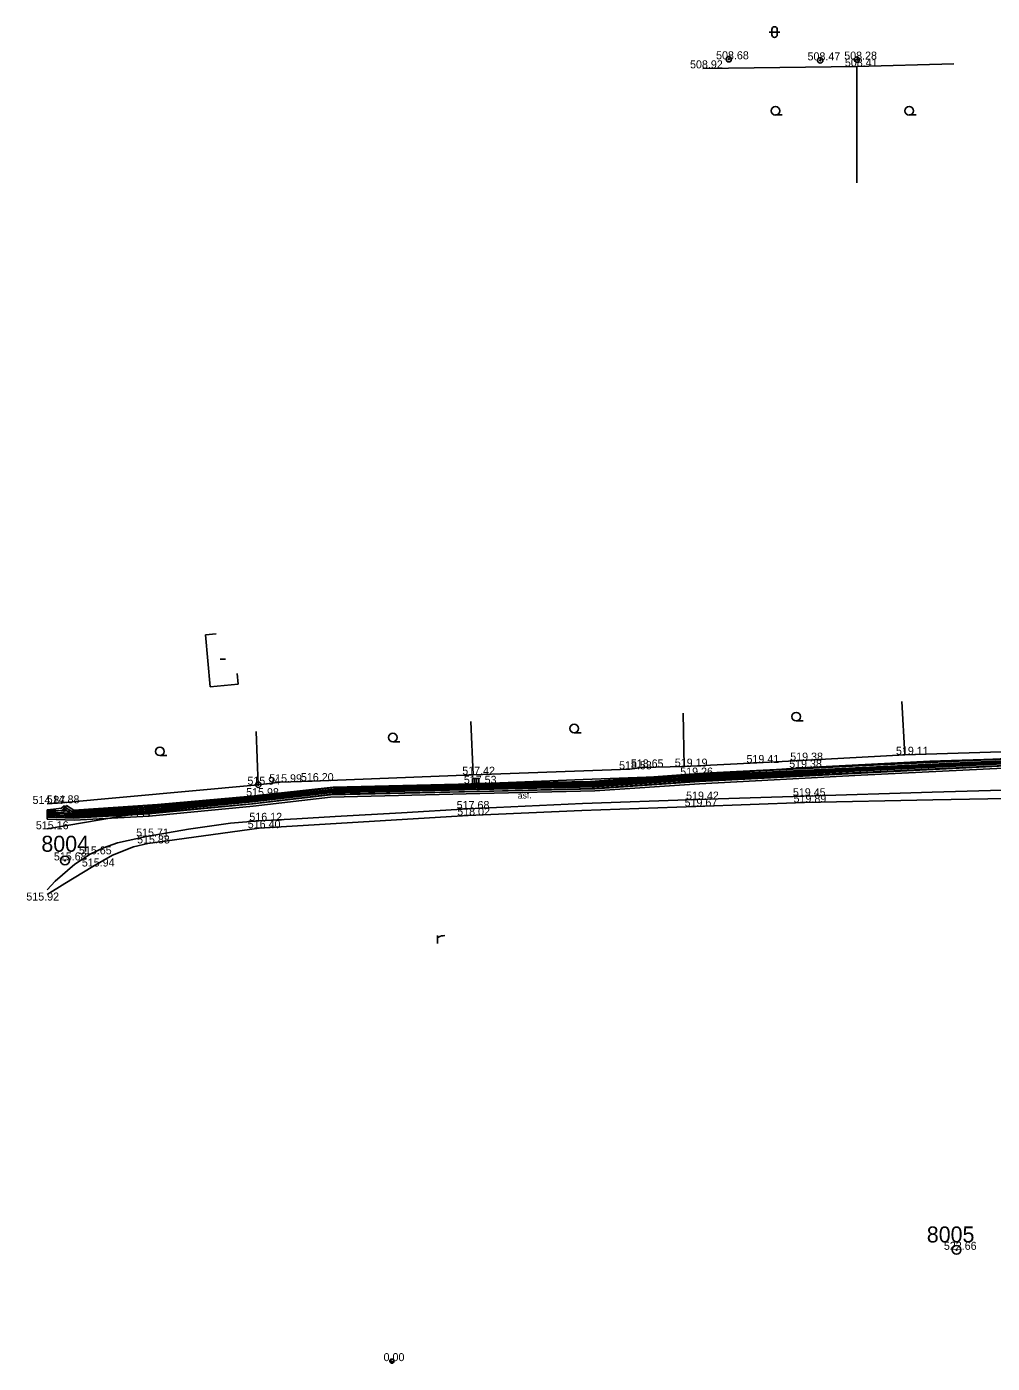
# Model space of a CAD drawing. Extents: x -669642 to -669119, y -1131006 to -1130466.
# Drawn here: x -669642 to -669551.5, y -1130779 to -1130653.8 of the extents above; entities that cross this region are included whole.
import ezdxf

# ---------------------------------------------------------------- set-up
doc = ezdxf.new("R2010")
doc.units = 0
for name, color, linetype in [('G_Bod_tecka', 7, 'Continuous'), ('G_Bod_vyska', 7, 'Continuous'), ('G_Bodove_pole', 7, 'Continuous'), ('G_Breh_Teren', 7, 'Continuous'), ('G_Budovy-znacky', 7, 'Continuous'), ('G_Budovy_Objekty', 7, 'Continuous'), ('G_Plochy_zpevnene', 7, 'Continuous'), ('G_Ploty', 7, 'Continuous'), ('G_Ploty_vstupy', 7, 'Continuous'), ('G_Popisy_povrchu', 7, 'Continuous'), ('G_Site-Sloupy', 7, 'Continuous'), ('G_Z_CHRANICKA-TEPLOVOD_kotovane', 7, 'Continuous'), ('G_Z_ELsilove_podz_kotovane', 7, 'Continuous'), ('G_Z_SPOJE_podz_kotovane', 7, 'Continuous'), ('G_Zelen-Znacky', 7, 'Continuous')]:
    doc.layers.add(name, color=color, linetype=linetype)

msp = doc.modelspace()

# ---------------------------------------------------------------- linework, layer by layer
at = {"layer": 'G_Bod_tecka'}
for p, q in [((-669576.15, -1130656.85), (-669576.15, -1130656.85)), ((-669567.59, -1130656.95), (-669567.59, -1130656.95)), ((-669564.16, -1130657.53), (-669564.16, -1130657.53)), ((-669564.15, -1130656.88), (-669564.15, -1130656.88)), ((-669578.6, -1130657.7), (-669578.6, -1130657.7)), ((-669569.38, -1130722.57), (-669569.38, -1130722.57)), ((-669559.67, -1130722.02), (-669559.67, -1130722.02)), ((-669600.12, -1130723.89), (-669600.12, -1130723.89)), ((-669585.42, -1130723.38), (-669585.42, -1130723.38)), ((-669584.3, -1130723.21), (-669584.3, -1130723.21)), ((-669580.34, -1130723.13), (-669580.34, -1130723.13)), ((-669573.54, -1130722.79), (-669573.54, -1130722.79)), ((-669569.48, -1130723.24), (-669569.48, -1130723.24)), ((-669620.25, -1130724.83), (-669620.25, -1130724.83)), ((-669618.2, -1130724.6), (-669618.2, -1130724.6)), ((-669615.2, -1130724.49), (-669615.2, -1130724.49)), ((-669599.97, -1130724.74), (-669599.97, -1130724.74)), ((-669579.67, -1130723.97), (-669579.67, -1130723.97)), ((-669620.37, -1130725.9), (-669620.37, -1130725.9)), ((-669579.14, -1130726.22), (-669579.14, -1130726.22)), ((-669569.13, -1130725.91), (-669569.13, -1130725.91)), ((-669639.06, -1130726.57), (-669639.06, -1130726.57)), ((-669600.62, -1130727.1), (-669600.62, -1130727.1)), ((-669579.26, -1130726.87), (-669579.26, -1130726.87)), ((-669569.06, -1130726.5), (-669569.06, -1130726.5)), ((-669632.89, -1130727.75), (-669632.89, -1130727.75)), ((-669620.2, -1130728.21), (-669620.2, -1130728.21)), ((-669620.18, -1130728.9), (-669620.18, -1130728.9)), ((-669600.57, -1130727.71), (-669600.57, -1130727.71)), ((-669630.74, -1130729.68), (-669630.74, -1130729.68)), ((-669636.02, -1130731.35), (-669636.02, -1130731.35)), ((-669630.59, -1130730.33), (-669630.59, -1130730.33)), ((-669638.37, -1130731.92), (-669638.37, -1130731.92)), ((-669635.77, -1130732.49), (-669635.77, -1130732.49)), ((-669554.81, -1130768.41), (-669554.81, -1130768.41)), ((-669607.73, -1130778.84), (-669607.73, -1130778.84))]:
    msp.add_line(p, q, dxfattribs=at)
at = {"layer": 'G_Bodove_pole'}
for centre, radius in [((-669638.37, -1130731.92), 0.412), ((-669638.37, -1130731.92), 0.05), ((-669554.81, -1130768.41), 0.412), ((-669554.81, -1130768.41), 0.05)]:
    msp.add_circle(centre, radius, dxfattribs=at)
at = {"layer": 'G_Breh_Teren'}
for points in [[(-669488.88, -1130728.36), (-669490.99, -1130727.25), (-669493.24, -1130726.47), (-669496.31, -1130725.78), (-669497.86, -1130725.56), (-669499.41, -1130725.47), (-669506.62, -1130725.49), (-669513.82, -1130725.49), (-669519.81, -1130725.33), (-669525.8, -1130725.24), (-669530.61, -1130725.37), (-669537.81, -1130725.73), (-669545.02, -1130726.03), (-669557.04, -1130726.24), (-669569.06, -1130726.5), (-669574.16, -1130726.68), (-669579.26, -1130726.87), (-669589.92, -1130727.23), (-669600.57, -1130727.71), (-669610.38, -1130728.3), (-669620.18, -1130728.9)], [(-669488.88, -1130728.36), (-669490.99, -1130727.25), (-669493.24, -1130726.47), (-669496.31, -1130725.78), (-669497.86, -1130725.56), (-669499.41, -1130725.47), (-669506.62, -1130725.49), (-669513.82, -1130725.49), (-669519.81, -1130725.33), (-669525.8, -1130725.24), (-669530.61, -1130725.37), (-669537.81, -1130725.73), (-669545.02, -1130726.03), (-669557.04, -1130726.24), (-669569.06, -1130726.5), (-669574.16, -1130726.68), (-669579.26, -1130726.87), (-669589.92, -1130727.23), (-669600.57, -1130727.71), (-669610.38, -1130728.3), (-669620.18, -1130728.9)], [(-669620.18, -1130728.9), (-669625.38, -1130729.62), (-669630.59, -1130730.33), (-669631.96, -1130730.64), (-669633.92, -1130731.44), (-669635.77, -1130732.49), (-669638.37, -1130734.08), (-669640.05, -1130735.11)]]:
    msp.add_lwpolyline(points, dxfattribs=at)
at = {"layer": 'G_Budovy-znacky'}
msp.add_line((-669623.83, -1130713.07), (-669623.33, -1130713.07), dxfattribs=at)
at = {"layer": 'G_Budovy_Objekty'}
for p, q in [((-669624.21, -1130710.7), (-669625.21, -1130710.79)), ((-669625.21, -1130710.79), (-669624.76, -1130715.65)), ((-669622.24, -1130714.41), (-669622.15, -1130715.41)), ((-669624.76, -1130715.65), (-669622.15, -1130715.41))]:
    msp.add_line(p, q, dxfattribs=at)
at = {"layer": 'G_Plochy_zpevnene'}
for points in [[(-669478.76, -1130727.17), (-669482.73, -1130726), (-669486.74, -1130724.98), (-669493.7, -1130723.24), (-669497.2, -1130722.5), (-669500.75, -1130721.98), (-669503.88, -1130721.74), (-669508.57, -1130721.64), (-669513.26, -1130721.7), (-669519, -1130721.82), (-669524.74, -1130721.94), (-669534.96, -1130722.08), (-669545.18, -1130722.24), (-669557.33, -1130722.63), (-669569.48, -1130723.24), (-669574.58, -1130723.61), (-669579.67, -1130723.97), (-669589.82, -1130724.34), (-669599.97, -1130724.74), (-669606.56, -1130725.12), (-669613.15, -1130725.49)], [(-669613.06, -1130727.8), (-669606.84, -1130727.45), (-669600.62, -1130727.1), (-669589.88, -1130726.59), (-669579.14, -1130726.22), (-669574.14, -1130726.06), (-669569.13, -1130725.91), (-669557.09, -1130725.52), (-669545.05, -1130725.17), (-669535.38, -1130724.94), (-669525.72, -1130724.71), (-669519.83, -1130724.57), (-669513.94, -1130724.43), (-669510.28, -1130724.4), (-669504.78, -1130724.54), (-669499.29, -1130724.83), (-669497.7, -1130725), (-669495.34, -1130725.48), (-669492.99, -1130726.09), (-669491.54, -1130726.53), (-669489.46, -1130727.38)], [(-669613.06, -1130727.8), (-669606.84, -1130727.45), (-669600.62, -1130727.1), (-669589.88, -1130726.59), (-669579.14, -1130726.22), (-669574.14, -1130726.06), (-669569.13, -1130725.91), (-669557.09, -1130725.52), (-669545.05, -1130725.17), (-669535.38, -1130724.94), (-669525.72, -1130724.71), (-669519.83, -1130724.57), (-669513.94, -1130724.43), (-669510.28, -1130724.4), (-669504.78, -1130724.54), (-669499.29, -1130724.83), (-669497.7, -1130725), (-669495.34, -1130725.48), (-669492.99, -1130726.09), (-669491.54, -1130726.53), (-669489.46, -1130727.38)], [(-669613.15, -1130725.49), (-669616.61, -1130725.69), (-669620.37, -1130725.9), (-669623.52, -1130726.19), (-669628.21, -1130726.92), (-669632.89, -1130727.75), (-669636.55, -1130728.38), (-669640.05, -1130728.97)], [(-669613.06, -1130727.8), (-669616.63, -1130728.01), (-669620.2, -1130728.21), (-669622.85, -1130728.44), (-669626.8, -1130729), (-669630.74, -1130729.68), (-669633.44, -1130730.28), (-669634.75, -1130730.73), (-669636.02, -1130731.35), (-669637.43, -1130732.27), (-669639.3, -1130733.87), (-669640.05, -1130734.68)]]:
    msp.add_lwpolyline(points, dxfattribs=at)
at = {"layer": 'G_Ploty'}
for p, q in [((-669578.6, -1130657.7), (-669564.16, -1130657.53)), ((-669564.16, -1130657.53), (-669564.17, -1130668.43)), ((-669564.16, -1130657.53), (-669555.08, -1130657.29)), ((-669559.95, -1130717.03), (-669559.67, -1130722.02)), ((-669600.32, -1130718.89), (-669600.12, -1130723.89)), ((-669580.44, -1130718.13), (-669580.34, -1130723.13)), ((-669620.45, -1130719.83), (-669620.25, -1130724.83)), ((-669559.67, -1130722.02), (-669569.38, -1130722.57)), ((-669600.12, -1130723.89), (-669615.2, -1130724.49)), ((-669585.42, -1130723.38), (-669600.12, -1130723.89)), ((-669580.34, -1130723.13), (-669584.3, -1130723.21)), ((-669573.54, -1130722.79), (-669580.34, -1130723.13)), ((-669620.25, -1130724.83), (-669639.06, -1130726.57)), ((-669618.2, -1130724.6), (-669620.25, -1130724.83))]:
    msp.add_line(p, q, dxfattribs=at)
at = {"layer": 'G_Ploty_vstupy'}
for p, q in [((-669573.54, -1130722.79), (-669569.38, -1130722.57)), ((-669559.67, -1130722.02), (-669545.35, -1130721.58)), ((-669585.42, -1130723.38), (-669584.3, -1130723.21)), ((-669618.2, -1130724.6), (-669615.2, -1130724.49)), ((-669640.05, -1130726.61), (-669639.06, -1130726.57))]:
    msp.add_line(p, q, dxfattribs=at)
at = {"layer": 'G_Site-Sloupy'}
for centre, radius in [((-669576.15, -1130656.85), 0.25), ((-669576.15, -1130656.85), 0.05), ((-669567.59, -1130656.95), 0.25), ((-669567.59, -1130656.95), 0.05), ((-669564.15, -1130656.88), 0.25), ((-669564.15, -1130656.88), 0.05), ((-669620.25, -1130724.83), 0.25), ((-669620.25, -1130724.83), 0.05), ((-669607.73, -1130778.84), 0.2)]:
    msp.add_circle(centre, radius, dxfattribs=at)
for radius in [0.18, 0.16, 0.14, 0.12, 0.1, 0.08, 0.06, 0.04, 0.02]:
    msp.add_arc((-669607.73, -1130778.84), radius, 180, 0, dxfattribs=at)
at = {"layer": 'G_Z_CHRANICKA-TEPLOVOD_kotovane'}
for p, q in [((-669640.05, -1130727.17), (-669640.05, -1130727.57)), ((-669640.05, -1130727.21), (-669640.05, -1130727.81)), ((-669640.05, -1130727.47), (-669640.05, -1130728.07))]:
    msp.add_line(p, q, dxfattribs=at)
for points in [[(-669546.52, -1130722.23), (-669563.94, -1130723.07), (-669578.74, -1130723.81), (-669580.98, -1130724.03), (-669588.97, -1130724.58), (-669599.59, -1130724.84), (-669599.78, -1130724.85), (-669599.89, -1130724.85), (-669599.89, -1130724.85), (-669600.19, -1130724.86), (-669613.36, -1130725.12), (-669620.92, -1130726.01), (-669628.27, -1130726.68), (-669629.54, -1130726.74), (-669630.94, -1130726.89), (-669637.53, -1130727.28), (-669637.61, -1130727.29), (-669637.65, -1130727.29), (-669638.19, -1130727.27), (-669638.39, -1130727.27), (-669640.05, -1130727.21)], [(-669546.59, -1130723.08), (-669563.74, -1130723.93), (-669578.89, -1130724.73), (-669588.72, -1130725.41), (-669599.5, -1130725.66), (-669613.48, -1130725.98), (-669620.74, -1130726.83), (-669630.48, -1130727.76), (-669630.51, -1130727.46), (-669630.51, -1130727.45), (-669630.54, -1130727.16), (-669630.54, -1130727.16), (-669629.73, -1130727.08), (-669620.8, -1130726.23), (-669613.52, -1130725.38), (-669599.89, -1130725.07), (-669599.89, -1130725.07), (-669599.52, -1130725.06), (-669588.74, -1130724.81), (-669578.93, -1130724.13), (-669563.78, -1130723.33), (-669546.61, -1130722.48)], [(-669546.63, -1130722.6), (-669563.61, -1130723.4), (-669578.52, -1130724.14), (-669589.11, -1130724.91), (-669599.89, -1130725.12), (-669599.89, -1130725.12), (-669599.89, -1130725.07), (-669599.89, -1130724.92), (-669599.89, -1130724.85), (-669599.89, -1130724.72), (-669599.59, -1130724.71), (-669589.12, -1130724.51), (-669578.54, -1130723.74), (-669563.63, -1130723), (-669546.65, -1130722.2)], [(-669640.05, -1130727.81), (-669637.65, -1130727.89), (-669630.89, -1130727.49), (-669630.51, -1130727.45), (-669629.5, -1130727.34), (-669628.23, -1130727.28), (-669620.86, -1130726.61), (-669613.32, -1130725.72), (-669599.76, -1130725.45), (-669588.95, -1130725.18), (-669580.94, -1130724.63), (-669578.7, -1130724.41), (-669563.91, -1130723.67), (-669546.5, -1130722.83)], [(-669640.05, -1130727.57), (-669639.4, -1130727.53), (-669639.21, -1130727.5), (-669638.52, -1130727.39), (-669638.39, -1130727.27), (-669638.31, -1130727.2), (-669638.2, -1130727.1), (-669638.33, -1130726.95), (-669638.46, -1130726.8), (-669638.7, -1130727.01), (-669639.44, -1130727.13), (-669640.05, -1130727.17)], [(-669640.05, -1130728.07), (-669637.5, -1130728.16), (-669630.49, -1130727.76), (-669630.51, -1130727.46), (-669630.51, -1130727.45), (-669630.53, -1130727.16), (-669630.54, -1130727.16), (-669633.42, -1130727.33), (-669637.53, -1130727.56), (-669637.59, -1130727.56), (-669637.7, -1130727.55), (-669637.73, -1130727.55), (-669639.21, -1130727.5), (-669640.05, -1130727.47)]]:
    msp.add_lwpolyline(points, dxfattribs=at)
for points in [[(-669600.19, -1130724.73), (-669599.9, -1130724.72), (-669599.89, -1130724.85), (-669599.89, -1130724.92), (-669599.89, -1130725.07), (-669599.89, -1130725.12), (-669599.89, -1130725.12), (-669613.21, -1130725.45), (-669620.87, -1130726.31), (-669629.66, -1130727.08), (-669629.73, -1130727.08), (-669633.42, -1130727.33), (-669637.59, -1130727.6), (-669637.59, -1130727.56), (-669637.6, -1130727.4), (-669637.61, -1130727.29), (-669637.61, -1130727.2), (-669637.55, -1130727.2), (-669629.69, -1130726.68), (-669620.91, -1130725.91), (-669613.22, -1130725.05)], [(-669600.19, -1130724.24), (-669599.59, -1130724.24), (-669599.59, -1130724.71), (-669599.59, -1130724.84), (-669599.59, -1130724.92), (-669599.89, -1130724.92), (-669600.19, -1130724.92), (-669600.19, -1130724.86), (-669600.19, -1130724.73)], [(-669638.33, -1130726.95), (-669638.22, -1130726.78), (-669637.55, -1130727.2), (-669637.49, -1130727.23), (-669637.53, -1130727.28), (-669637.6, -1130727.4), (-669637.7, -1130727.55), (-669637.7, -1130727.57), (-669637.73, -1130727.55), (-669638.19, -1130727.27), (-669638.31, -1130727.2), (-669638.44, -1130727.12)]]:
    msp.add_lwpolyline(points, close=True, dxfattribs=at)
at = {"layer": 'G_Z_ELsilove_podz_kotovane'}
for points in [[(-669487.74, -1130721.48), (-669495.97, -1130721.06), (-669505.81, -1130721.21), (-669519.95, -1130721.85), (-669519.97, -1130721.36), (-669520.08, -1130721.27), (-669520.18, -1130721.38), (-669520.15, -1130721.86), (-669534.9, -1130722.14), (-669546.64, -1130722.4), (-669563.62, -1130723.2), (-669578.53, -1130723.94), (-669589.11, -1130724.71), (-669599.79, -1130724.92), (-669599.79, -1130724.34), (-669599.89, -1130724.24), (-669599.99, -1130724.34), (-669599.99, -1130724.92), (-669613.21, -1130725.25), (-669620.89, -1130726.11), (-669629.67, -1130726.88), (-669637.6, -1130727.4), (-669638.23, -1130727.01), (-669638.23, -1130726.95)], [(-669630.52, -1130727.36), (-669620.78, -1130726.43), (-669613.51, -1130725.58), (-669599.51, -1130725.26), (-669588.73, -1130725.01), (-669578.92, -1130724.33), (-669563.77, -1130723.53), (-669546.6, -1130722.68), (-669534.56, -1130722.44), (-669520.43, -1130722.26), (-669506.1, -1130721.6), (-669495.55, -1130721.44), (-669488.26, -1130721.65)], [(-669630.5, -1130727.56), (-669620.76, -1130726.63), (-669613.49, -1130725.78), (-669599.51, -1130725.46), (-669588.72, -1130725.21), (-669578.9, -1130724.53), (-669563.76, -1130723.73), (-669546.6, -1130722.88), (-669534.56, -1130722.64), (-669520.43, -1130722.46), (-669506.1, -1130721.8), (-669495.55, -1130721.64), (-669488.32, -1130721.85)], [(-669640.05, -1130727.37), (-669639.42, -1130727.33), (-669638.61, -1130727.2), (-669638.43, -1130727.04), (-669638.43, -1130726.96)], [(-669640.05, -1130727.67), (-669637.53, -1130727.76), (-669630.52, -1130727.36)], [(-669640.05, -1130727.87), (-669637.53, -1130727.96), (-669630.5, -1130727.56)]]:
    msp.add_lwpolyline(points, dxfattribs=at)
at = {"layer": 'G_Z_SPOJE_podz_kotovane'}
for points in [[(-669640.05, -1130727.41), (-669637.65, -1130727.49), (-669630.92, -1130727.09), (-669629.51, -1130726.94), (-669628.26, -1130726.88), (-669620.9, -1130726.21), (-669613.35, -1130725.32), (-669599.77, -1130725.05), (-669588.96, -1130724.78), (-669580.97, -1130724.23), (-669578.73, -1130724.01), (-669563.93, -1130723.27), (-669546.51, -1130722.43), (-669534.74, -1130722.2), (-669520.33, -1130721.98), (-669506.12, -1130721.29), (-669496.07, -1130721.21), (-669487.64, -1130721.59)], [(-669628.24, -1130727.08), (-669620.88, -1130726.41), (-669613.33, -1130725.52), (-669599.77, -1130725.25), (-669588.95, -1130724.98), (-669580.95, -1130724.43), (-669578.71, -1130724.21), (-669563.92, -1130723.47), (-669546.51, -1130722.63), (-669534.74, -1130722.4), (-669520.33, -1130722.18), (-669506.12, -1130721.49), (-669496.07, -1130721.41), (-669487.7, -1130721.79)], [(-669628.24, -1130727.08), (-669620.88, -1130726.41), (-669613.33, -1130725.52), (-669599.77, -1130725.25), (-669588.95, -1130724.98), (-669580.95, -1130724.43), (-669578.71, -1130724.21), (-669563.92, -1130723.47), (-669546.51, -1130722.63), (-669534.74, -1130722.4), (-669520.33, -1130722.18), (-669506.12, -1130721.49), (-669496.07, -1130721.41), (-669487.7, -1130721.79)], [(-669640.05, -1130727.61), (-669637.65, -1130727.69), (-669630.9, -1130727.29), (-669629.52, -1130727.14), (-669628.24, -1130727.08)], [(-669640.05, -1130727.61), (-669637.65, -1130727.69), (-669630.9, -1130727.29), (-669629.52, -1130727.14), (-669628.24, -1130727.08)]]:
    msp.add_lwpolyline(points, dxfattribs=at)
at = {"layer": 'G_Zelen-Znacky'}
msp.add_line((-669603.45, -1130739.7), (-669603.45, -1130738.97), dxfattribs=at)
for points in [[(-669571.37, -1130654.3), (-669572.37, -1130654.3)], [(-669572.12, -1130654.55), (-669572.12, -1130654.05)], [(-669571.62, -1130654.55), (-669571.62, -1130654.05)], [(-669571.79, -1130662.07), (-669571.14, -1130662.07)], [(-669559.25, -1130662.07), (-669558.6, -1130662.07)], [(-669569.84, -1130718.85), (-669569.19, -1130718.85)], [(-669590.65, -1130719.96), (-669590, -1130719.96)], [(-669607.65, -1130720.8), (-669607, -1130720.8)], [(-669629.47, -1130722.1), (-669628.82, -1130722.1)], [(-669603.45, -1130739.21), (-669603.35, -1130739.11), (-669603.24, -1130739.05), (-669603.09, -1130739), (-669602.94, -1130738.98), (-669602.78, -1130738.97)]]:
    msp.add_lwpolyline(points, dxfattribs=at)
for centre in [(-669571.79, -1130661.67), (-669559.25, -1130661.67), (-669569.84, -1130718.45), (-669607.65, -1130720.4), (-669590.65, -1130719.56), (-669629.47, -1130721.7)]:
    msp.add_circle(centre, 0.403, dxfattribs=at)
for centre, start, end in [((-669571.87, -1130654.05), 0, 180), ((-669571.87, -1130654.55), 180, 0)]:
    msp.add_arc(centre, 0.25, start, end, dxfattribs=at)

# ---------------------------------------------------------------- texts
at = {"layer": 'G_Bod_vyska'}
for s, p in [('508.68', (-669577.35, -1130656.85)), ('508.47', (-669568.78, -1130656.95)), ('508.28', (-669565.34, -1130656.88)), ('508.92', (-669579.79, -1130657.7)), ('508.41', (-669565.28, -1130657.53)), ('519.11', (-669560.49, -1130722.02)), ('518.58', (-669586.44, -1130723.38)), ('518.65', (-669585.34, -1130723.21)), ('519.19', (-669581.22, -1130723.13)), ('519.41', (-669574.5, -1130722.79)), ('519.38', (-669570.5, -1130723.24)), ('519.38', (-669570.4, -1130722.57)), ('515.99', (-669619.23, -1130724.6)), ('516.20', (-669616.26, -1130724.49)), ('517.42', (-669601.14, -1130723.89)), ('519.26', (-669580.71, -1130723.97)), ('515.98', (-669621.39, -1130725.9)), ('515.94', (-669621.27, -1130724.83)), ('517.53', (-669600.99, -1130724.74)), ('519.45', (-669570.15, -1130725.91)), ('514.87', (-669641.41, -1130726.63)), ('514.88', (-669640.08, -1130726.57)), ('517.68', (-669601.66, -1130727.1)), ('519.67', (-669580.3, -1130726.87)), ('519.42', (-669580.16, -1130726.22)), ('519.89', (-669570.09, -1130726.5)), ('515.44', (-669633.91, -1130727.75)), ('516.12', (-669621.09, -1130728.21)), ('518.02', (-669601.61, -1130727.71)), ('515.16', (-669641.1, -1130729)), ('516.40', (-669621.24, -1130728.9)), ('515.71', (-669631.7, -1130729.68)), ('515.88', (-669631.61, -1130730.33)), ('515.68', (-669639.41, -1130731.92)), ('515.65', (-669637.06, -1130731.35)), ('515.94', (-669636.79, -1130732.49)), ('515.92', (-669641.99, -1130735.68)), ('522.66', (-669556, -1130768.41)), ('0.00', (-669608.51, -1130778.84))]:
    msp.add_text(s, height=0.75, dxfattribs=at).set_placement(p)
at = {"layer": 'G_Bodove_pole'}
for s, p in [('8004', (-669640.58, -1130731.11)), ('8005', (-669557.6, -1130767.72))]:
    msp.add_text(s, height=1.5, dxfattribs=at).set_placement(p)
at = {"layer": 'G_Popisy_povrchu'}
msp.add_text('asf.', height=0.6, rotation=2.6548, dxfattribs=at).set_placement((-669595.92, -1130726.15))

doc.saveas('drawing.dxf')
